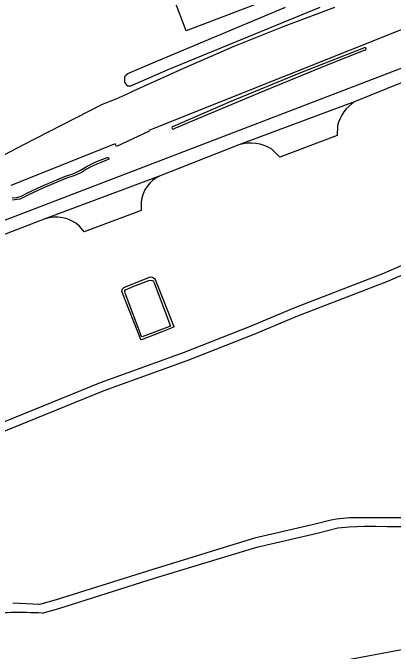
# Model space of a CAD drawing. Extents: x 130998 to 133001, y 398999 to 403002.
# Drawn here: x 132519.6 to 132646.5, y 402367.8 to 402580.6 of the extents above; entities that cross this region are included whole.
import ezdxf

# ---------------------------------------------------------------- set-up
doc = ezdxf.new("R2010")
doc.units = 0
doc.layers.add('gg-afsc-hekwerk', color=7, linetype='Continuous')
doc.layers.add('gx-grn-maaiveld', color=7, linetype='Continuous')

msp = doc.modelspace()

# ---------------------------------------------------------------- linework, layer by layer
at = {"layer": 'gg-afsc-hekwerk'}
msp.add_line((132575.04, 402354.62), (132770.38, 402391.03), dxfattribs=at)
msp.add_line((132575.04, 402354.62), (132770.38, 402391.03), dxfattribs=at)
at = {"layer": 'gx-grn-maaiveld'}
for p, q in [((132649.48, 402557.44), (132633.79, 402551.11)), ((132633.79, 402551.11), (132594.96, 402536.57)), ((132594.96, 402536.57), (132568.75, 402526.34)), ((132568.75, 402526.34), (132530.07, 402511.88)), ((132530.07, 402511.88), (132503.55, 402501.72))]:
    msp.add_line(p, q, dxfattribs=at)
for points in [[(132577.47, 402574.64), (132569.59, 402595.14), (132602.57, 402607.82), (132610.45, 402587.31), (132577.47, 402574.64)], [(132514.77, 402532.24), (132523.04, 402536.68), (132549.57, 402550.13), (132554.05, 402551.99), (132558.04, 402553.77), (132559.87, 402554.59), (132576.88, 402562.25), (132593.46, 402569.49), (132610.09, 402576.15), (132627.01, 402582.55)], [(132621.95, 402582.39), (132571.35, 402561.58), (132558.82, 402556.23), (132558, 402556.21), (132557.77, 402556.36), (132556.99, 402557.49), (132557.01, 402558.43), (132556.97, 402559.3), (132557.22, 402559.74), (132557.92, 402560.41), (132565.52, 402563.57), (132610.53, 402582.49)], [(132654.07, 402576.99), (132566.6, 402542.04), (132564.96, 402541.39), (132565.05, 402541.2), (132554.2, 402536.02), (132553.78, 402536.92), (132553.2, 402536.69), (132519.01, 402523.03)], [(132572.99, 402542.71), (132592.47, 402551.17), (132615.63, 402560.69), (132636.62, 402568.99)], [(132637.01, 402568.13), (132624.06, 402563.03), (132601.63, 402553.8), (132573.33, 402541.93)], [(132649.87, 402562.37), (132409.69, 402470.36), (132382.8, 402459.77), (132378.92, 402457.57)], [(132627.88, 402542.92), (132627.72, 402539.69), (132608.67, 402532.52), (132606.02, 402535.16)], [(132519.44, 402518.96), (132520.92, 402519.11), (132521.74, 402519.28), (132522.7, 402519.64), (132524.3, 402520.51), (132529.35, 402522.85), (132537.21, 402526.22), (132539.97, 402527.08), (132542.14, 402528.13), (132543.86, 402529.15), (132545.31, 402529.91), (132547.3, 402530.91), (132551.06, 402532.4), (132551.33, 402532.39), (132551.49, 402532.32), (132551.63, 402532.15), (132551.6, 402531.89), (132551.43, 402531.75)], [(132551.43, 402531.75), (132547.61, 402530.21), (132545.66, 402529.24), (132544.23, 402528.48), (132542.49, 402527.45), (132540.25, 402526.37), (132537.48, 402525.5), (132529.66, 402522.15), (132524.65, 402519.83), (132523.01, 402518.95), (132521.95, 402518.55), (132521.04, 402518.36), (132519.52, 402518.2)], [(132562.45, 402517.5), (132562.43, 402514.77), (132543.39, 402507.59), (132541.87, 402509.57)], [(132472.28, 402427.17), (132475.36, 402428.14), (132507, 402440.38), (132548.85, 402457.4), (132576.54, 402467.38), (132598.84, 402476.24), (132613.37, 402482.25), (132643.35, 402493.83), (132671.83, 402506.27), (132681.21, 402510.59)], [(132682.58, 402507.25), (132673.03, 402503.52), (132644.49, 402491.05), (132614.48, 402479.47), (132599.97, 402473.46), (132577.6, 402464.58), (132549.92, 402454.6), (132508.11, 402437.59), (132476.35, 402425.3), (132462.06, 402420.81), (132466.32, 402402.6), (132466.86, 402397.96), (132468.01, 402394.62), (132469.92, 402390.36), (132472.47, 402387.52), (132476.21, 402382.51), (132479.34, 402379.79)], [(132556.02, 402487.76), (132556.04, 402488.29), (132556.17, 402488.64), (132556.51, 402488.94), (132556.88, 402489.16), (132565.52, 402492.62), (132566.07, 402492.56), (132566.35, 402492.43), (132566.84, 402492.05), (132567.12, 402491.72), (132573.26, 402476.06), (132573.28, 402475.92), (132573, 402475.75), (132569.69, 402474.39), (132566.49, 402473.2), (132562.52, 402471.61), (132562.26, 402471.7), (132556.02, 402487.76)], [(132565.02, 402491.39), (132565.41, 402491.48), (132566.09, 402491.46), (132566.44, 402491.26), (132566.8, 402490.65), (132572.23, 402476.24), (132562.7, 402472.64), (132562.56, 402472.77), (132557.04, 402487.23), (132556.96, 402487.82), (132556.99, 402487.98), (132557.23, 402488.3), (132560, 402489.47), (132565.02, 402491.39)], [(132712.05, 402413.06), (132677.23, 402412.14), (132662.13, 402412.27), (132634.32, 402412.28)], [(132625.25, 402411.4), (132620.37, 402410.17), (132600.18, 402405.48), (132566.33, 402395.13), (132534.08, 402384.93), (132528.5, 402383.39), (132519.61, 402383.87)], [(132529.46, 402380.55), (132534.93, 402382.05), (132567.22, 402392.26), (132600.96, 402402.58), (132621.07, 402407.25), (132627.97, 402408.99), (132631.73, 402409.36), (132636.92, 402409.56)]]:
    msp.add_lwpolyline(points, dxfattribs=at)
for centre, radius, start, end in [((132636.9, 402568.6), 0.484, 283.5739, 124.7058), ((132640.43, 402540.09), 12.86, 121.0656, 167.301), ((132573.1, 402542.29), 0.43, 105.6089, 301.3883), ((132599, 402524.16), 13.05, 57.4379, 108.0189), ((132573.05, 402516.61), 10.64, 113.8368, 175.1811), ((132533.97, 402500.49), 12.04, 48.9561, 108.8671), ((132633.17, 402377.05), 35.25, 88.1289, 102.9948), ((132654.85, 403586.22), 1176.81, 269.12714, 272.05461), ((132521.97, 402224.96), 155.77, 87.2439, 94.9339)]:
    msp.add_arc(centre, radius, start, end, dxfattribs=at)

doc.saveas('drawing.dxf')
